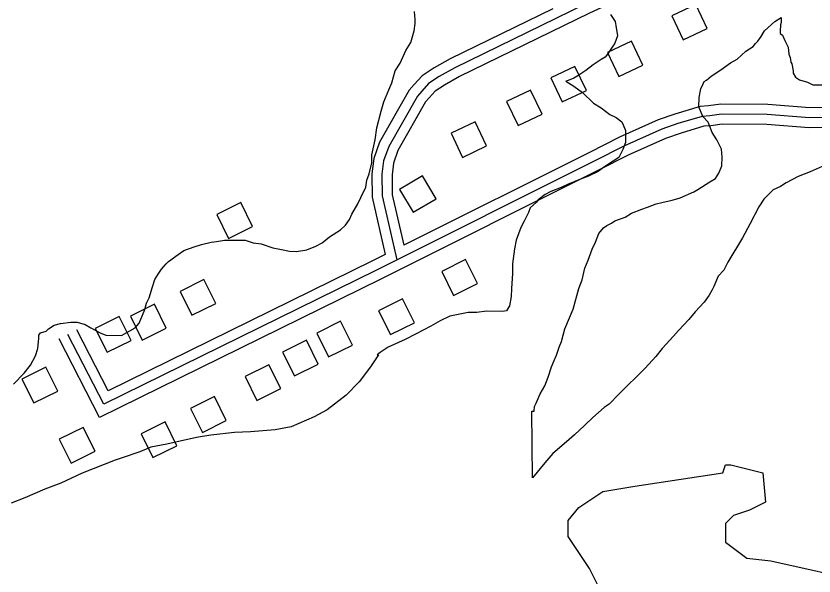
# Model space of a CAD drawing. Extents: x 3245246 to 3283090, y 806824 to 832173.
# Drawn here: x 3266287 to 3267484, y 827602 to 828442 of the extents above; entities that cross this region are included whole.
import ezdxf

# ---------------------------------------------------------------- set-up
doc = ezdxf.new("R2010")
doc.units = 0
for name, color, linetype in [('V-BLDG-OTLN', 7, 'Continuous'), ('V-ROAD-CNTR', 7, 'Continuous'), ('V-SITE-VEGE', 7, 'Continuous'), ('V-TOPO-SHOR', 7, 'Continuous')]:
    doc.layers.add(name, color=color, linetype=linetype)

msp = doc.modelspace()

# ---------------------------------------------------------------- linework, layer by layer
at = {"layer": 'V-BLDG-OTLN'}
for points in [[(3267307, 828459.3), (3267270.9, 828442.1), (3267288.1, 828406), (3267324.2, 828423.1)], [(3267210.5, 828404.2), (3267174.4, 828387), (3267191.6, 828350.9), (3267227.7, 828368)], [(3267125.6, 828366.3), (3267089.5, 828349.1), (3267106.6, 828313), (3267142.8, 828330.2)], [(3267059.2, 828330.8), (3267023.1, 828313.6), (3267040.3, 828277.5), (3267076.4, 828294.7)], [(3266976, 828283), (3266939.9, 828265.9), (3266957.1, 828229.7), (3266993.2, 828246.9)], [(3266862.5, 828181.6), (3266882.9, 828147.3), (3266917.3, 828167.7), (3266896.9, 828202.1)], [(3266606.2, 828108.2), (3266642.1, 828125.9), (3266624.4, 828161.8), (3266588.5, 828144)], [(3266961.7, 828076.3), (3266925.8, 828058.5), (3266943.6, 828022.7), (3266979.4, 828040.5)], [(3266551.1, 827992.8), (3266587, 828010.6), (3266569.3, 828046.4), (3266533.4, 828028.7)], [(3266867.1, 828017.4), (3266831.3, 827999.6), (3266849, 827963.8), (3266884.9, 827981.5)], [(3266476.8, 827955.7), (3266512.6, 827973.5), (3266494.9, 828009.3), (3266459, 827991.6)], [(3266424, 827937.4), (3266459.9, 827955.1), (3266442.1, 827991), (3266406.3, 827973.2)], [(3266774.2, 827983.9), (3266738.4, 827966.1), (3266756.1, 827930.3), (3266792, 827948.1)], [(3266723, 827955.5), (3266687.1, 827937.7), (3266704.9, 827901.9), (3266740.7, 827919.7)], [(3266666.8, 827918.7), (3266630.9, 827901), (3266648.7, 827865.1), (3266684.5, 827882.9)], [(3266314.2, 827861.3), (3266350, 827879), (3266332.3, 827914.9), (3266296.4, 827897.1)], [(3266585.1, 827870.8), (3266549.2, 827853.1), (3266567, 827817.2), (3266602.8, 827835)], [(3266388.2, 827824.6), (3266352.3, 827806.8), (3266370.1, 827771), (3266405.9, 827788.8)], [(3266510.9, 827833), (3266475.1, 827815.2), (3266492.8, 827779.4), (3266528.7, 827797.2)]]:
    msp.add_lwpolyline(points, close=True, dxfattribs=at)
at = {"layer": 'V-ROAD-CNTR'}
for points in [[(3267425.3, 828591.4), (3267140.9, 828459.8), (3266945.3, 828364.1), (3266922.2, 828351), (3266906.1, 828340.7), (3266895.9, 828329.3), (3266889.3, 828321.7), (3266846.3, 828246.2), (3266838.6, 828224.7), (3266836.3, 828204.4), (3266836.4, 828171.8), (3266858.5, 828075.8)], [(3267431.6, 828577.8), (3267147.4, 828446.2), (3266952.3, 828350.9), (3266929.9, 828338.2), (3266915.9, 828329.1), (3266907.1, 828319.3), (3266901.6, 828313), (3266860, 828239.9), (3266853.3, 828221.2), (3266851.3, 828203.6), (3266851.4, 828173.6), (3266868.8, 828097.8)], [(3267092.5, 828452.8), (3266938.3, 828377.4), (3266914.4, 828363.9), (3266896.3, 828352.2), (3266884.6, 828339.2), (3266877, 828330.4), (3266832.7, 828252.5), (3266823.9, 828228.1), (3266821.2, 828205.2), (3266821.4, 828170.1), (3266841.2, 828084)], [(3267988.8, 828168), (3267930.4, 828180), (3267880.2, 828193.6), (3267837, 828209), (3267799.8, 828225.8), (3267767.8, 828244.4), (3267739.1, 828262.7), (3267698, 828280.8), (3267672.8, 828289.9), (3267641.7, 828297.5), (3267624.4, 828300.3), (3267599.9, 828301.8), (3267575.5, 828303.6), (3267509.1, 828304.4), (3267477.7, 828304), (3267414.7, 828309), (3267344.5, 828309.6), (3267326.2, 828306.9), (3267313.6, 828306), (3267275.6, 828294.7), (3267250.6, 828285.8), (3267192.7, 828260.1), (3267147.5, 828237.2), (3266868.8, 828097.8)], [(3267509.1, 828289.4), (3267477.2, 828289), (3267414.1, 828294), (3267345.5, 828294.6), (3267327.9, 828292), (3267316.3, 828291.1), (3267280.2, 828280.4), (3267256.2, 828271.8), (3267199.1, 828246.5), (3267154.3, 828223.8), (3266827.9, 828060.5), (3266419.1, 827859.4), (3266365.3, 827964.2)], [(3267740, 828229.5), (3267686.8, 828252.9), (3267664.1, 828261.2), (3267635.8, 828268.1), (3267621.2, 828270.4), (3267597.9, 828271.9), (3267574.2, 828273.6), (3267509.1, 828274.4), (3267476.7, 828273.9), (3267413.4, 828279), (3267346.5, 828279.6), (3267329.5, 828277.1), (3267319, 828276.3), (3267284.9, 828266.1), (3267261.7, 828257.9), (3267205.5, 828233), (3267161, 828210.4), (3266834.6, 828047.1), (3266412.5, 827839.5), (3266352, 827957.4)], [(3266841.2, 828084), (3266821.2, 828074), (3266425.7, 827879.4), (3266378.6, 827971.1)]]:
    msp.add_lwpolyline(points, dxfattribs=at)
at = {"layer": 'V-SITE-VEGE'}
for p, q in [((3266885.9, 828436.4), (3266884.9, 828448.4)), ((3267179, 828444.3), (3267186, 828433.4)), ((3266885.8, 828430.5), (3266885.9, 828436.4)), ((3267186, 828433.4), (3267187.1, 828427.5)), ((3267409.8, 828419.6), (3267425.5, 828433.7)), ((3267425.5, 828433.7), (3267435.1, 828439.5)), ((3267435, 828432.3), (3267433.7, 828428.8)), ((3267435.1, 828439.5), (3267435, 828432.3)), ((3266879.5, 828402), (3266884.5, 828419.8)), ((3266884.5, 828419.8), (3266885.8, 828430.5)), ((3267187.1, 828427.5), (3267189.3, 828412)), ((3267433.7, 828428.8), (3267433.6, 828419.3)), ((3267189.3, 828412), (3267185.6, 828401.3)), ((3267400.1, 828404.2), (3267404.9, 828411.3)), ((3267404.9, 828411.3), (3267409.8, 828419.6)), ((3267433.6, 828419.3), (3267433.6, 828415.7)), ((3267433.6, 828415.7), (3267437.1, 828413.3)), ((3267437.1, 828413.3), (3267440.6, 828404.9)), ((3266872.2, 828390.2), (3266879.5, 828402)), ((3267185.6, 828401.3), (3267178.3, 828390.7)), ((3267382, 828389), (3267392.8, 828396)), ((3267392.8, 828396), (3267396.4, 828400.7)), ((3267396.4, 828400.7), (3267400.1, 828404.2)), ((3267440.6, 828404.9), (3267445.2, 828395.3)), ((3266863.6, 828371.2), (3266872.2, 828390.2)), ((3267174.6, 828384.8), (3267171, 828380)), ((3267178.3, 828390.7), (3267174.6, 828384.8)), ((3267368.7, 828377.3), (3267382, 828389)), ((3267445.2, 828395.3), (3267446.2, 828384.5)), ((3267446.2, 828384.5), (3267448.5, 828379.7)), ((3267165, 828376.6), (3267153, 828368.4)), ((3267171, 828380), (3267165, 828376.6)), ((3267359.1, 828371.5), (3267368.7, 828377.3)), ((3267448.5, 828379.7), (3267449.6, 828372.6)), ((3267449.6, 828372.6), (3267450.8, 828370.2)), ((3266856.2, 828359.4), (3266863.6, 828371.2)), ((3267142.1, 828360.2), (3267130.1, 828352)), ((3267153, 828368.4), (3267142.1, 828360.2)), ((3267330.2, 828351.6), (3267344.7, 828360.9)), ((3267344.7, 828360.9), (3267359.1, 828371.5)), ((3267450.8, 828370.2), (3267453, 828359.4)), ((3266851.2, 828341.6), (3266856.2, 828359.4)), ((3267124.1, 828348.5), (3267115.7, 828345.1)), ((3267130.1, 828352), (3267124.1, 828348.5)), ((3267323, 828345.8), (3267330.2, 828351.6)), ((3267453, 828359.4), (3267453, 828355.9)), ((3267453, 828355.9), (3267456.5, 828349.9)), ((3267456.5, 828349.9), (3267462.4, 828346.2)), ((3266846.3, 828331), (3266851.2, 828341.6)), ((3267115.7, 828345.1), (3267112.1, 828343.9)), ((3267112.1, 828343.9), (3267123.9, 828336.6)), ((3267123.9, 828336.6), (3267136.9, 828326.9)), ((3267314.5, 828332.8), (3267318.1, 828339.9)), ((3267318.1, 828339.9), (3267319.4, 828343.4)), ((3267319.4, 828343.4), (3267323, 828345.8)), ((3267462.4, 828346.2), (3267474.2, 828342.5)), ((3267474.2, 828342.5), (3267482.5, 828338.8)), ((3267482.5, 828338.8), (3267496.8, 828338.6)), ((3266838.9, 828313.2), (3266846.3, 828331)), ((3267136.9, 828326.9), (3267153.4, 828311.2)), ((3267311.9, 828319.7), (3267314.5, 828332.8)), ((3266835.1, 828299), (3266838.9, 828313.2)), ((3267311.7, 828305.4), (3267311.9, 828319.7)), ((3267153.4, 828311.2), (3267165.2, 828303.9)), ((3267165.2, 828303.9), (3267178.1, 828294.2)), ((3267317.5, 828291), (3267311.7, 828305.4)), ((3266828.8, 828274), (3266835.1, 828299)), ((3267178.1, 828294.2), (3267187.6, 828289.3)), ((3267187.6, 828289.3), (3267195.9, 828283.2)), ((3267325.7, 828282.6), (3267317.5, 828291)), ((3267195.9, 828283.2), (3267198.2, 828278.4)), ((3267198.2, 828278.4), (3267201.6, 828270)), ((3267331.4, 828267), (3267325.7, 828282.6)), ((3266826.2, 828256.2), (3266828.8, 828274)), ((3267201.6, 828270), (3267201.4, 828252.2)), ((3267338.4, 828256.2), (3267331.4, 828267)), ((3266821.1, 828233.6), (3266826.2, 828256.2)), ((3267345.4, 828241.8), (3267338.4, 828256.2)), ((3267197.7, 828241.5), (3267191.5, 828229.7)), ((3267201.4, 828252.2), (3267197.7, 828241.5)), ((3267346.4, 828229.9), (3267345.4, 828241.8)), ((3266821, 828221.7), (3266821.1, 828233.6)), ((3267191.5, 828229.7), (3267183.1, 828223.8)), ((3267346.2, 828216.8), (3267346.4, 828229.9)), ((3266817.2, 828205.1), (3266821, 828221.7)), ((3267183.1, 828223.8), (3267168.7, 828214.5)), ((3267341.3, 828206.1), (3267346.2, 828216.8)), ((3266813.5, 828195.6), (3266817.2, 828205.1)), ((3267160.3, 828208.7), (3267145.9, 828201.7)), ((3267168.7, 828214.5), (3267160.3, 828208.7)), ((3267336.4, 828197.9), (3267341.3, 828206.1)), ((3267478.3, 828207.8), (3267460.3, 828200.9)), ((3267496.3, 828215.9), (3267478.3, 828207.8)), ((3266812.1, 828184.9), (3266813.5, 828195.6)), ((3267133.9, 828197.1), (3267114.7, 828189)), ((3267145.9, 828201.7), (3267133.9, 828197.1)), ((3267310, 828181.6), (3267328, 828193.2)), ((3267328, 828193.2), (3267336.4, 828197.9)), ((3267460.3, 828200.9), (3267442.3, 828191.6)), ((3266804.8, 828169.5), (3266812.1, 828184.9)), ((3267105.1, 828184.4), (3267089.6, 828178.7)), ((3267114.7, 828189), (3267105.1, 828184.4)), ((3267304, 828178.1), (3267310, 828181.6)), ((3267423.1, 828181.2), (3267408.7, 828167.1)), ((3267433.9, 828185.8), (3267423.1, 828181.2)), ((3267442.3, 828191.6), (3267433.9, 828185.8)), ((3266799.9, 828160.1), (3266804.8, 828169.5)), ((3267081.2, 828174), (3267070.3, 828165.8)), ((3267089.6, 828178.7), (3267081.2, 828174)), ((3267271.6, 828165.4), (3267283.6, 828168.8)), ((3267283.6, 828168.8), (3267304, 828178.1)), ((3266791.3, 828144.7), (3266799.9, 828160.1)), ((3267067.9, 828162.3), (3267058.3, 828154.1)), ((3267070.3, 828165.8), (3267067.9, 828162.3)), ((3267234.6, 828155.2), (3267247.7, 828159.8)), ((3267247.7, 828159.8), (3267256.1, 828162.1)), ((3267256.1, 828162.1), (3267271.6, 828165.4)), ((3267408.7, 828167.1), (3267401.3, 828155.3)), ((3266787.6, 828136.4), (3266791.3, 828144.7)), ((3267055.8, 828147), (3267049.6, 828134)), ((3267058.3, 828154.1), (3267055.8, 828147)), ((3267201, 828140.2), (3267210.6, 828146)), ((3267210.6, 828146), (3267226.2, 828151.8)), ((3267226.2, 828151.8), (3267234.6, 828155.2)), ((3267401.3, 828155.3), (3267387.9, 828129.3)), ((3266781.5, 828128.2), (3266787.6, 828136.4)), ((3267049.6, 828134), (3267044.7, 828124.5)), ((3267180.6, 828131), (3267185.4, 828134.5)), ((3267185.4, 828134.5), (3267201, 828140.2)), ((3266757.5, 828110.6), (3266774.3, 828121.1)), ((3266774.3, 828121.1), (3266781.5, 828128.2)), ((3267044.7, 828124.5), (3267037.3, 828105.6)), ((3267161.4, 828115.7), (3267168.6, 828124)), ((3267168.6, 828124), (3267173.4, 828127.5)), ((3267173.4, 828127.5), (3267180.6, 828131)), ((3267387.9, 828129.3), (3267376.9, 828109.2)), ((3266746.6, 828101.3), (3266757.5, 828110.6)), ((3267156.4, 828102.7), (3267161.4, 828115.7)), ((3267376.9, 828109.2), (3267354.9, 828072.5)), ((3266554.8, 828095.6), (3266565.5, 828099)), ((3266565.5, 828099), (3266579.9, 828102.4)), ((3266579.9, 828102.4), (3266588.2, 828103.5)), ((3266588.2, 828103.5), (3266600.2, 828105.7)), ((3266600.2, 828105.7), (3266631.1, 828105.3)), ((3266631.1, 828105.3), (3266643, 828101.5)), ((3266643, 828101.5), (3266654.9, 828100.2)), ((3266654.9, 828100.2), (3266672.7, 828094)), ((3266723.8, 828090.9), (3266737, 828096.6)), ((3266737, 828096.6), (3266746.6, 828101.3)), ((3267037.3, 828105.6), (3267034.8, 828092.5)), ((3267151.5, 828092), (3267156.4, 828102.7)), ((3266530.8, 828084), (3266539.2, 828089.9)), ((3266539.2, 828089.9), (3266554.8, 828095.6)), ((3266672.7, 828094), (3266685.7, 828091.4)), ((3266685.7, 828091.4), (3266697.6, 828088.8)), ((3266697.6, 828088.8), (3266708.3, 828088.7)), ((3266708.3, 828088.7), (3266723.8, 828090.9)), ((3267034.8, 828092.5), (3267032.1, 828069.9)), ((3267145.3, 828075.5), (3267151.5, 828092)), ((3266512.7, 828070), (3266516.3, 828073.5)), ((3266516.3, 828073.5), (3266530.8, 828084)), ((3267140.4, 828063.6), (3267145.3, 828075.5)), ((3266500.6, 828054.7), (3266505.4, 828061.8)), ((3266505.4, 828061.8), (3266512.7, 828070)), ((3267032.1, 828069.9), (3267031.9, 828055.6)), ((3267136.6, 828045.8), (3267140.4, 828063.6)), ((3267348.8, 828060.7), (3267340.3, 828051.3)), ((3267354.9, 828072.5), (3267348.8, 828060.7)), ((3266495.7, 828046.4), (3266500.6, 828054.7)), ((3267031.9, 828055.6), (3267030.4, 828033)), ((3267340.3, 828051.3), (3267334.2, 828035.9)), ((3266492, 828035.7), (3266495.7, 828046.4)), ((3267131.6, 828032.8), (3267136.6, 828045.8)), ((3266487, 828019.1), (3266492, 828035.7)), ((3267030.4, 828033), (3267030.2, 828021.1)), ((3267122.8, 828001.9), (3267131.6, 828032.8)), ((3267331.7, 828031.2), (3267326.8, 828022.9)), ((3267334.2, 828035.9), (3267331.7, 828031.2)), ((3266483.3, 828010.8), (3266487, 828019.1)), ((3267030.2, 828021.1), (3267027.6, 828006.8)), ((3267326.8, 828022.9), (3267319.5, 828012.3)), ((3266477.1, 827993.1), (3266480.8, 828001.3)), ((3266480.8, 828001.3), (3266483.3, 828010.8)), ((3267027.6, 828006.8), (3267022.8, 827999.7)), ((3267110.5, 827972.3), (3267122.8, 828001.9)), ((3267319.5, 828012.3), (3267306.2, 827998.2)), ((3266472.2, 827981.2), (3266477.1, 827993.1)), ((3266938.1, 827991.4), (3266923.7, 827984.4)), ((3266965.5, 827997), (3266938.1, 827991.4)), ((3266978.6, 827996.8), (3266965.5, 827997)), ((3266993, 827999), (3266978.6, 827996.8)), ((3267016.8, 827998.6), (3266993, 827999)), ((3267022.8, 827999.7), (3267016.8, 827998.6)), ((3267306.2, 827998.2), (3267296.5, 827986.4)), ((3266336.2, 827972.4), (3266344.7, 827978.2)), ((3266344.7, 827978.2), (3266354.2, 827980.5)), ((3266354.2, 827980.5), (3266369.7, 827982.6)), ((3266369.7, 827982.6), (3266379.3, 827982.5)), ((3266379.3, 827982.5), (3266391.1, 827978.8)), ((3266391.1, 827978.8), (3266399.4, 827973.9)), ((3266466.1, 827974.2), (3266472.2, 827981.2)), ((3266923.7, 827984.4), (3266909.3, 827976.3)), ((3267296.5, 827986.4), (3267280.8, 827969.9)), ((3266321.8, 827963.1), (3266324.2, 827966.6)), ((3266324.2, 827966.6), (3266332.6, 827968.9)), ((3266332.6, 827968.9), (3266336.2, 827972.4)), ((3266399.4, 827973.9), (3266413.6, 827966.5)), ((3266413.6, 827966.5), (3266421.9, 827962.9)), ((3266445.7, 827962.5), (3266466.1, 827974.2)), ((3266909.3, 827976.3), (3266886.5, 827964.7)), ((3267105.5, 827953.3), (3267110.5, 827972.3)), ((3267280.8, 827969.9), (3267273.6, 827961.7)), ((3266320.3, 827942.8), (3266321.7, 827958.3)), ((3266321.7, 827958.3), (3266321.8, 827963.1)), ((3266421.9, 827962.9), (3266445.7, 827962.5)), ((3266870.9, 827956.6), (3266845.7, 827945)), ((3266886.5, 827964.7), (3266870.9, 827956.6)), ((3267101.8, 827945), (3267105.5, 827953.3)), ((3267273.6, 827961.7), (3267256.6, 827942.9)), ((3266316.6, 827932.2), (3266320.3, 827942.8)), ((3266845.7, 827945), (3266833.7, 827936.9)), ((3267098.1, 827933.2), (3267101.8, 827945)), ((3267256.6, 827942.9), (3267246.9, 827931.1)), ((3266309.3, 827918), (3266316.6, 827932.2)), ((3266831.2, 827933.3), (3266819.1, 827915.6)), ((3266833.7, 827936.9), (3266828.9, 827933.4)), ((3266828.9, 827933.4), (3266831.2, 827933.3)), ((3267094.4, 827924.9), (3267098.1, 827933.2)), ((3267246.9, 827931.1), (3267231.2, 827913.4)), ((3266299.6, 827906.2), (3266309.3, 827918)), ((3267090.7, 827915.4), (3267094.4, 827924.9)), ((3266283.9, 827889.7), (3266299.6, 827906.2)), ((3266819.1, 827915.6), (3266802.1, 827893.2)), ((3267085.7, 827900), (3267090.7, 827915.4)), ((3267231.2, 827913.4), (3267191.4, 827874.7)), ((3266802.1, 827893.2), (3266782.8, 827873.2)), ((3267080.7, 827887), (3267085.7, 827900)), ((3267073.4, 827875.1), (3267080.7, 827887)), ((3266782.8, 827873.2), (3266753.9, 827851)), ((3267067.3, 827860.9), (3267073.4, 827875.1)), ((3267191.4, 827874.7), (3267176.8, 827859.4)), ((3267064.8, 827856.2), (3267067.3, 827860.9)), ((3267176.8, 827859.4), (3267169.6, 827854.7)), ((3266753.9, 827851), (3266734.6, 827840.6)), ((3267062.1, 827749), (3267061.2, 827849.1)), ((3267061.2, 827849.1), (3267064.7, 827849.1)), ((3267064.7, 827849.1), (3267064.8, 827856.2)), ((3267169.6, 827854.7), (3267152.7, 827839.5)), ((3266734.6, 827840.6), (3266699.9, 827825.6)), ((3267152.7, 827839.5), (3267140.7, 827827.8)), ((3266699.9, 827825.6), (3266676, 827821.1)), ((3267140.7, 827827.8), (3267125, 827813.7)), ((3266557.9, 827809.7), (3266529.2, 827802.9)), ((3266579.4, 827812.9), (3266557.9, 827809.7)), ((3266615.2, 827817.2), (3266579.4, 827812.9)), ((3266639, 827818.1), (3266615.2, 827817.2)), ((3266676, 827821.1), (3266639, 827818.1)), ((3267125, 827813.7), (3267112.9, 827803.1)), ((3266513.7, 827799.6), (3266489.8, 827795.1)), ((3266529.2, 827802.9), (3266513.7, 827799.6)), ((3267112.9, 827803.1), (3267092.4, 827785.5)), ((3266473, 827788.2), (3266446.7, 827779.1)), ((3266489.8, 827795.1), (3266473, 827788.2)), ((3267092.4, 827785.5), (3267080.3, 827771.4)), ((3266435.9, 827775.6), (3266386.8, 827756.1)), ((3266446.7, 827779.1), (3266435.9, 827775.6)), ((3267080.3, 827771.4), (3267062.1, 827749)), ((3266386.8, 827756.1), (3266354.5, 827741)), ((3266354.5, 827741), (3266330.5, 827731.8)), ((3266330.5, 827731.8), (3266300.5, 827719.2)), ((3266300.5, 827719.2), (3266280.2, 827711.1))]:
    msp.add_line(p, q, dxfattribs=at)
at = {"layer": 'V-TOPO-SHOR'}
msp.add_lwpolyline([(3267163.6, 827580.9), (3267147.7, 827612.8), (3267115.7, 827660.8), (3267115.7, 827684.8), (3267131.7, 827704.7), (3267167.7, 827728.7), (3267215.6, 827736.6), (3267347.5, 827756.6), (3267351.5, 827768.5), (3267359.5, 827768.5), (3267407.4, 827756.5), (3267411.4, 827712.6), (3267387.4, 827700.6), (3267363.4, 827692.6), (3267351.4, 827680.7), (3267351.4, 827652.7), (3267383.4, 827628.7), (3267419.3, 827624.7), (3267563.1, 827592.7)], dxfattribs=at)

doc.saveas('drawing.dxf')
